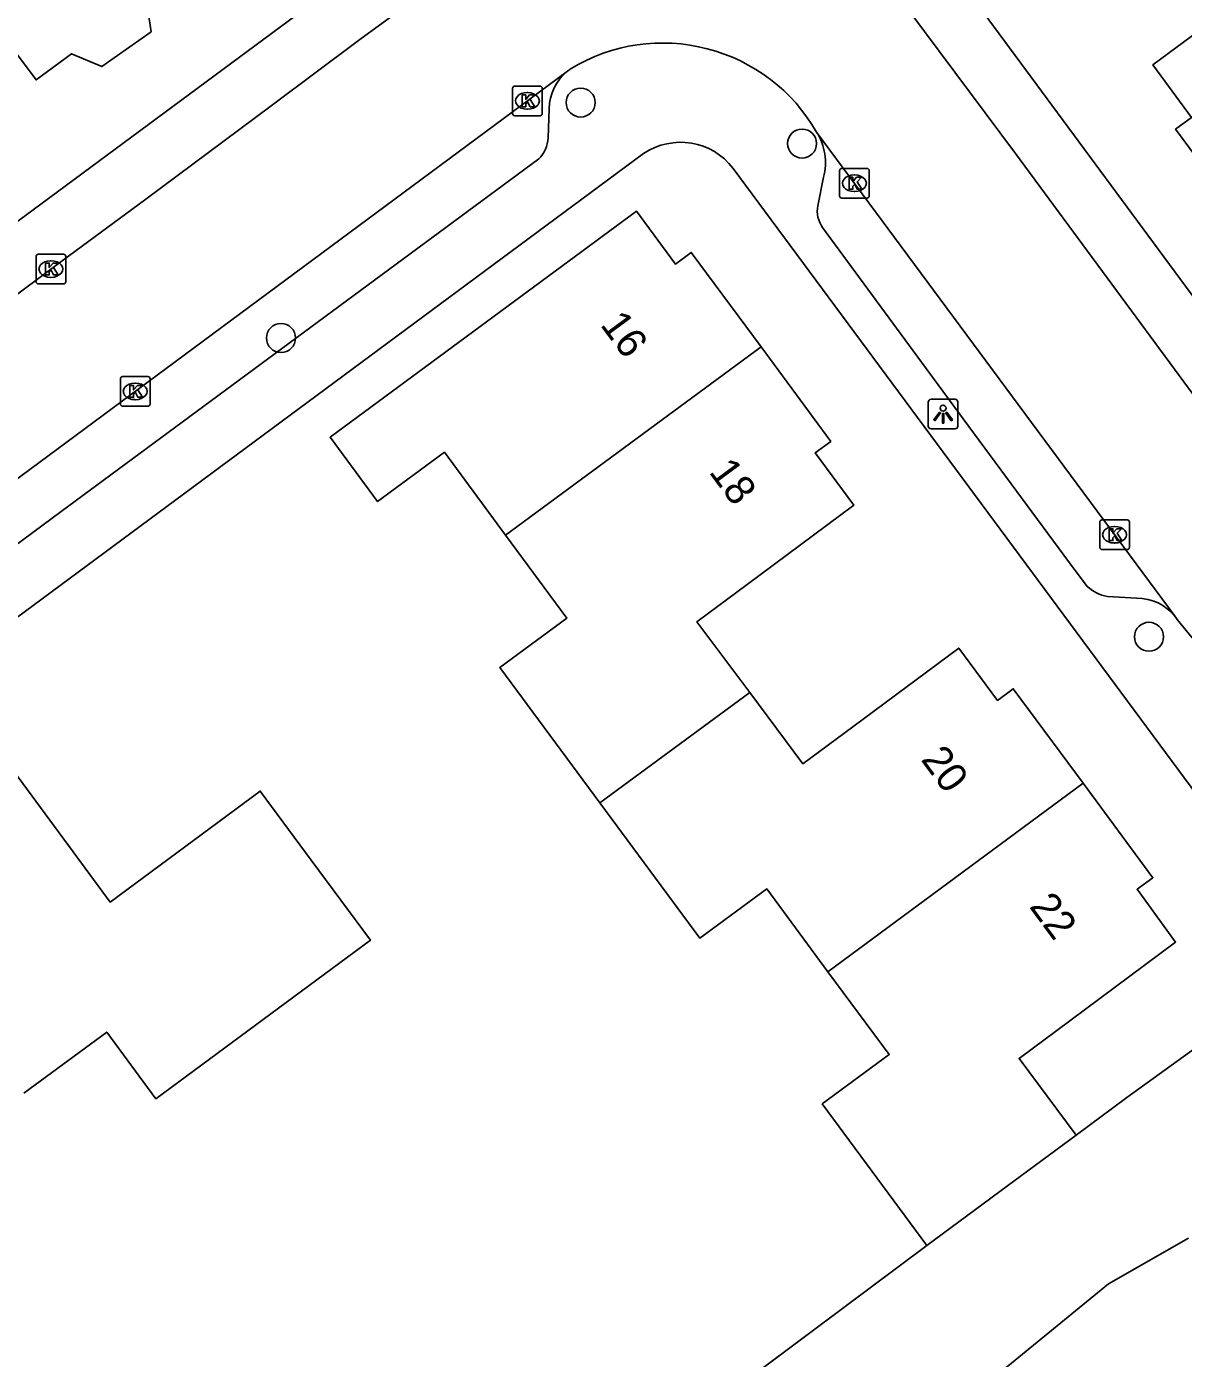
# Model space of a CAD drawing. Extents: x 163427 to 164190, y 380331 to 381641.
# Drawn here: x 163830.78 to 163869.78, y 381101.66 to 381146.57 of the extents above; entities that cross this region are included whole.
import ezdxf

# ---------------------------------------------------------------- set-up
doc = ezdxf.new("R2010")
doc.units = 0
for name, color, linetype in [('IMGEO_Boom', 7, 'Continuous'), ('IMGEO_Groenvoorziening', 7, 'Continuous'), ('IMGEO_Hek', 7, 'Continuous'), ('IMGEO_Kolk', 7, 'Continuous'), ('IMGEO_Lichtpunt', 7, 'Continuous'), ('IMGEO_Pand', 7, 'Continuous'), ('IMGEO_Pand_nummerreeks', 7, 'Continuous'), ('IMGEO_Rijbaan_lokaal_open', 7, 'Continuous'), ('IMGEO_Voetpad_open', 7, 'Continuous')]:
    doc.layers.add(name, color=color, linetype=linetype)

msp = doc.modelspace()

# ---------------------------------------------------------------- linework, layer by layer
at = {"layer": 'IMGEO_Boom'}
for centre in [(163849.458, 381144.008), (163856.924, 381142.627), (163839.353, 381136.071), (163868.624, 381125.996)]:
    msp.add_circle(centre, 0.489, dxfattribs=at)
at = {"layer": 'IMGEO_Groenvoorziening'}
for points in [[(163874.338, 381115.123), (163867.872, 381110.455), (163866.166, 381109.192)], [(163848.379, 381095.943), (163850.493, 381094.839), (163851.753, 381095.363), (163853.983, 381093.322), (163867.256, 381104.176), (163869.951, 381105.722)], [(163861.136, 381105.466), (163848.379, 381095.943)]]:
    msp.add_lwpolyline(points, dxfattribs=at)
at = {"layer": 'IMGEO_Hek'}
msp.add_lwpolyline([(163832.902, 381090.774), (163832.813, 381092.044), (163843.989, 381092.666), (163861.136, 381105.466)], dxfattribs=at)
at = {"layer": 'IMGEO_Kolk'}
for p, q in [((163847.163, 381143.641), (163847.163, 381144.493)), ((163847.238, 381144.567), (163848.09, 381144.567)), ((163847.651, 381144.347), (163847.676, 381144.347)), ((163848.164, 381144.493), (163848.164, 381143.641)), ((163847.674, 381143.787), (163847.649, 381143.787)), ((163848.09, 381143.567), (163847.238, 381143.567)), ((163858.191, 381140.863), (163858.191, 381141.715)), ((163858.266, 381141.789), (163859.118, 381141.789)), ((163858.679, 381141.569), (163858.704, 381141.569)), ((163859.192, 381141.715), (163859.192, 381140.863)), ((163858.702, 381141.009), (163858.677, 381141.009)), ((163859.118, 381140.789), (163858.266, 381140.789)), ((163831.091, 381137.97), (163831.091, 381138.822)), ((163831.166, 381138.896), (163832.018, 381138.896)), ((163832.092, 381138.822), (163832.092, 381137.97)), ((163831.579, 381138.676), (163831.604, 381138.676)), ((163832.018, 381137.896), (163831.166, 381137.896)), ((163831.602, 381138.116), (163831.577, 381138.116)), ((163834.01, 381134.771), (163834.862, 381134.771)), ((163833.935, 381133.845), (163833.935, 381134.697)), ((163834.423, 381134.551), (163834.448, 381134.551)), ((163834.936, 381134.697), (163834.936, 381133.845)), ((163834.446, 381133.991), (163834.421, 381133.991)), ((163834.862, 381133.771), (163834.01, 381133.771)), ((163866.961, 381129.012), (163866.961, 381129.864)), ((163867.036, 381129.938), (163867.888, 381129.938)), ((163867.962, 381129.864), (163867.962, 381129.012)), ((163867.449, 381129.718), (163867.474, 381129.718)), ((163867.888, 381128.938), (163867.036, 381128.938)), ((163867.472, 381129.158), (163867.447, 381129.158))]:
    msp.add_line(p, q, dxfattribs=at)
for points in [[(163847.163, 381143.641), (163847.163, 381144.493)], [(163847.238, 381144.567), (163848.09, 381144.567)], [(163847.484, 381144.267), (163847.607, 381144.267), (163847.607, 381144.116), (163847.737, 381144.267), (163847.901, 381144.267), (163847.755, 381144.116), (163847.908, 381143.867), (163847.756, 381143.867), (163847.671, 381144.031), (163847.607, 381143.964), (163847.607, 381143.867), (163847.484, 381143.867), (163847.484, 381144.267)], [(163848.164, 381144.493), (163848.164, 381143.641)], [(163848.09, 381143.567), (163847.238, 381143.567)], [(163858.191, 381140.863), (163858.191, 381141.715)], [(163858.266, 381141.789), (163859.118, 381141.789)], [(163858.512, 381141.489), (163858.635, 381141.489), (163858.635, 381141.338), (163858.765, 381141.489), (163858.929, 381141.489), (163858.783, 381141.338), (163858.936, 381141.089), (163858.784, 381141.089), (163858.699, 381141.253), (163858.635, 381141.186), (163858.635, 381141.089), (163858.512, 381141.089), (163858.512, 381141.489)], [(163859.192, 381141.715), (163859.192, 381140.863)], [(163859.118, 381140.789), (163858.266, 381140.789)], [(163831.091, 381137.97), (163831.091, 381138.822)], [(163831.166, 381138.896), (163832.018, 381138.896)], [(163832.092, 381138.822), (163832.092, 381137.97)], [(163831.412, 381138.596), (163831.535, 381138.596), (163831.535, 381138.445), (163831.665, 381138.596), (163831.829, 381138.596), (163831.683, 381138.445), (163831.836, 381138.196), (163831.684, 381138.196), (163831.599, 381138.36), (163831.535, 381138.293), (163831.535, 381138.196), (163831.412, 381138.196), (163831.412, 381138.596)], [(163832.018, 381137.896), (163831.166, 381137.896)], [(163834.01, 381134.771), (163834.862, 381134.771)], [(163833.935, 381133.845), (163833.935, 381134.697)], [(163834.256, 381134.471), (163834.379, 381134.471), (163834.379, 381134.32), (163834.509, 381134.471), (163834.673, 381134.471), (163834.527, 381134.32), (163834.68, 381134.071), (163834.528, 381134.071), (163834.443, 381134.235), (163834.379, 381134.168), (163834.379, 381134.071), (163834.256, 381134.071), (163834.256, 381134.471)], [(163834.936, 381134.697), (163834.936, 381133.845)], [(163834.862, 381133.771), (163834.01, 381133.771)], [(163866.961, 381129.012), (163866.961, 381129.864)], [(163867.036, 381129.938), (163867.888, 381129.938)], [(163867.962, 381129.864), (163867.962, 381129.012)], [(163867.282, 381129.638), (163867.405, 381129.638), (163867.405, 381129.487), (163867.535, 381129.638), (163867.699, 381129.638), (163867.553, 381129.487), (163867.706, 381129.238), (163867.554, 381129.238), (163867.469, 381129.402), (163867.405, 381129.335), (163867.405, 381129.238), (163867.282, 381129.238), (163867.282, 381129.638)], [(163867.888, 381128.938), (163867.036, 381128.938)]]:
    msp.add_lwpolyline(points, dxfattribs=at)
for centre, start, end in [((163847.24, 381144.491), 91.552, 178.448), ((163847.24, 381144.491), 91.552, 178.448), ((163848.088, 381144.491), 1.552, 88.448), ((163848.088, 381144.491), 1.552, 88.448), ((163847.24, 381143.643), 181.552, 268.448), ((163847.24, 381143.643), 181.552, 268.448), ((163848.088, 381143.643), 271.552, 358.448), ((163848.088, 381143.643), 271.552, 358.448), ((163858.268, 381141.713), 91.552, 178.448), ((163858.268, 381141.713), 91.552, 178.448), ((163859.116, 381141.713), 1.552, 88.448), ((163859.116, 381141.713), 1.552, 88.448), ((163858.268, 381140.865), 181.552, 268.448), ((163858.268, 381140.865), 181.552, 268.448), ((163859.116, 381140.865), 271.552, 358.448), ((163859.116, 381140.865), 271.552, 358.448), ((163831.168, 381138.82), 91.552, 178.448), ((163831.168, 381138.82), 91.552, 178.448), ((163832.016, 381138.82), 1.552, 88.448), ((163832.016, 381138.82), 1.552, 88.448), ((163831.168, 381137.972), 181.552, 268.448), ((163831.168, 381137.972), 181.552, 268.448), ((163832.016, 381137.972), 271.552, 358.448), ((163832.016, 381137.972), 271.552, 358.448), ((163834.012, 381134.695), 91.552, 178.448), ((163834.012, 381134.695), 91.552, 178.448), ((163834.86, 381134.695), 1.552, 88.448), ((163834.86, 381134.695), 1.552, 88.448), ((163834.012, 381133.847), 181.552, 268.448), ((163834.012, 381133.847), 181.552, 268.448), ((163834.86, 381133.847), 271.552, 358.448), ((163834.86, 381133.847), 271.552, 358.448), ((163867.038, 381129.862), 91.552, 178.448), ((163867.038, 381129.862), 91.552, 178.448), ((163867.886, 381129.862), 1.552, 88.448), ((163867.886, 381129.862), 1.552, 88.448), ((163867.038, 381129.014), 181.552, 268.448), ((163867.038, 381129.014), 181.552, 268.448), ((163867.886, 381129.014), 271.552, 358.448), ((163867.886, 381129.014), 271.552, 358.448)]:
    msp.add_arc(centre, 0.0765, start, end, dxfattribs=at)
for centre, major_axis, ratio, start_param, end_param in [((163847.65, 381144.067), (-0.387, 0.002), 0.722429, 4.712389, 7.853982), ((163847.675, 381144.067), (-0.39, 0.002), 0.717154, 1.570796, 4.712389), ((163858.678, 381141.289), (-0.387, 0.002), 0.722429, 4.712389, 7.853982), ((163858.703, 381141.289), (-0.39, 0.002), 0.717154, 1.570796, 4.712389), ((163831.578, 381138.396), (-0.387, 0.002), 0.722429, 4.712389, 7.853982), ((163831.603, 381138.396), (-0.39, 0.002), 0.717154, 1.570796, 4.712389), ((163834.422, 381134.271), (-0.387, 0.002), 0.722429, 4.712389, 7.853982), ((163834.447, 381134.271), (-0.39, 0.002), 0.717154, 1.570796, 4.712389), ((163867.448, 381129.438), (-0.387, 0.002), 0.722429, 4.712389, 7.853982), ((163867.473, 381129.438), (-0.39, 0.002), 0.717154, 1.570796, 4.712389)]:
    msp.add_ellipse(centre, major_axis=major_axis, ratio=ratio, start_param=start_param, end_param=end_param, dxfattribs=at)
at = {"layer": 'IMGEO_Lichtpunt'}
for p, q in [((163861.181, 381133.909), (163861.181, 381133.102)), ((163861.181, 381133.909), (163861.181, 381133.102)), ((163862.083, 381134.004), (163861.275, 381134.004)), ((163862.083, 381134.004), (163861.275, 381134.004)), ((163862.177, 381133.102), (163862.177, 381133.909)), ((163862.177, 381133.102), (163862.177, 381133.909)), ((163861.275, 381133.008), (163862.083, 381133.008)), ((163861.275, 381133.008), (163862.083, 381133.008))]:
    msp.add_line(p, q, dxfattribs=at)
for points in [[(163861.555, 381133.573), (163861.594, 381133.545), (163861.406, 381133.283), (163861.368, 381133.31), (163861.555, 381133.573)], [(163861.657, 381133.525), (163861.704, 381133.525), (163861.704, 381133.203), (163861.657, 381133.203), (163861.657, 381133.525)], [(163861.767, 381133.545), (163861.805, 381133.572), (163861.992, 381133.31), (163861.953, 381133.282), (163861.767, 381133.545)]]:
    msp.add_lwpolyline(points, dxfattribs=at)
msp.add_circle((163861.68, 381133.707), 0.0994, dxfattribs=at)
for centre, start, end in [((163861.275, 381133.909), 90, 180), ((163861.275, 381133.909), 90, 180), ((163862.083, 381133.909), 0, 90), ((163862.083, 381133.909), 0, 90), ((163861.275, 381133.102), 180, 270), ((163861.275, 381133.102), 180, 270), ((163862.083, 381133.102), 270, 0), ((163862.083, 381133.102), 270, 360)]:
    msp.add_arc(centre, 0.0946, start, end, dxfattribs=at)
at = {"layer": 'IMGEO_Pand'}
for points in [[(163834.32, 381155.544), (163831.966, 381153.781), (163833.267, 381152.044), (163835.998, 381148.397), (163834.805, 381147.516), (163834.971, 381146.4), (163833.31, 381145.223), (163832.291, 381145.658), (163831.091, 381144.772), (163828.366, 381148.43), (163827.112, 381150.199)], [(163872.408, 381140.322), (163871.754, 381141.206), (163871.224, 381140.814), (163869.523, 381143.111), (163870.056, 381143.503), (163868.749, 381145.28), (163872.325, 381147.94), (163874.035, 381149.212), (163872.254, 381151.606)], [(163846.927, 381129.419), (163844.865, 381132.216), (163842.611, 381130.555), (163841.008, 381132.722), (163851.339, 381140.353), (163852.654, 381138.565), (163853.19, 381138.959), (163855.542, 381135.772)], [(163855.542, 381135.772), (163846.927, 381129.419)], [(163855.163, 381124.114), (163853.379, 381126.5), (163855.074, 381127.76), (163858.667, 381130.43), (163857.365, 381132.194), (163857.894, 381132.585), (163855.542, 381135.772)], [(163846.927, 381129.419), (163848.989, 381126.622), (163846.735, 381124.961), (163850.107, 381120.395)], [(163866.401, 381121.058), (163864.047, 381124.244), (163863.518, 381123.851), (163862.209, 381125.614), (163858.641, 381122.962), (163856.952, 381121.707), (163855.163, 381124.114)], [(163850.107, 381120.395), (163855.163, 381124.114)], [(163830.686, 381110.606), (163833.474, 381112.667), (163835.137, 381110.417), (163842.369, 381115.763), (163840.369, 381118.468), (163838.652, 381120.79), (163833.595, 381117.047), (163832.339, 381118.744), (163829.688, 381122.325), (163827.911, 381121.018), (163827.519, 381121.551), (163824.334, 381119.194)], [(163866.401, 381121.058), (163857.795, 381114.702)], [(163866.166, 381109.192), (163864.245, 381111.777), (163865.949, 381113.043), (163869.523, 381115.699), (163868.22, 381117.481), (163868.755, 381117.872), (163866.401, 381121.058)], [(163850.107, 381120.395), (163853.479, 381115.829), (163855.732, 381117.494), (163857.795, 381114.702)], [(163857.795, 381114.702), (163859.858, 381111.91), (163857.605, 381110.245), (163861.136, 381105.466)], [(163861.136, 381105.466), (163863.855, 381107.48), (163866.166, 381109.192)]]:
    msp.add_lwpolyline(points, dxfattribs=at)
at = {"layer": 'IMGEO_Rijbaan_lokaal_open'}
for points in [[(163817.273, 381127.884), (163817.542, 381128.064), (163820.353, 381130.058), (163824.765, 381133.325), (163827.782, 381135.558), (163831.765, 381138.517), (163834.798, 381140.754), (163839.016, 381143.895), (163842.011, 381146.132), (163844.038, 381147.622), (163846.202, 381149.193), (163847.997, 381150.571), (163848.636, 381150.995), (163849.266, 381151.389)], [(163859.374, 381148.746), (163860.525, 381147.119), (163864.123, 381142.29), (163871.759, 381131.945), (163873.116, 381130.132)], [(163821.372, 381124.599), (163849.013, 381145.068)], [(163849.139, 381145.161), (163849.013, 381145.068)], [(163857.416, 381143.015), (163869.504, 381126.682)], [(163870.604, 381125.37), (163870.078, 381125.96), (163869.579, 381126.581), (163869.504, 381126.682)]]:
    msp.add_lwpolyline(points, dxfattribs=at)
msp.add_arc((163852.225, 381140.03), 5.988, 29.9047, 121.025, dxfattribs=at)
at = {"layer": 'IMGEO_Voetpad_open'}
for points in [[(163875.058, 381130.776), (163855.129, 381157.768), (163853.96, 381156.776), (163839.528, 381176.358)], [(163847.678, 381152.747), (163817.071, 381130.093)], [(163848.392, 381143.801), (163848.359, 381142.815)], [(163848.046, 381142.11), (163831.943, 381130.215), (163826.494, 381126.195), (163822.465, 381123.214)], [(163823.576, 381121.569), (163851.582, 381142.287)], [(163854.6, 381141.786), (163874.338, 381115.123)], [(163857.457, 381140.529), (163857.65, 381141.49)], [(163866.54, 381127.696), (163865.94, 381128.489), (163862.36, 381133.348), (163857.619, 381139.796)], [(163868.211, 381127.293), (163867.223, 381127.359)]]:
    msp.add_lwpolyline(points, dxfattribs=at)
for centre, radius, start, end in [((163850.084, 381143.758), 1.692, 129.2504, 178.5275), ((163847.271, 381142.876), 1.09, 315.3376, 356.7827), ((163855.784, 381141.984), 1.93, 345.1638, 32.2834), ((163852.829, 381140.459), 2.213, 36.8424, 124.3069), ((163858.371, 381140.346), 0.932, 168.7021, 216.2231), ((163867.427, 381128.633), 1.29, 226.5743, 260.9011), ((163868.232, 381125.664), 1.629, 38.6756, 90.7387)]:
    msp.add_arc(centre, radius, start, end, dxfattribs=at)

# ---------------------------------------------------------------- texts
at = {"layer": 'IMGEO_Pand_nummerreeks'}
for s, rotation, p in [('16', 306.4454, (163850.096, 381136.515)), ('18', 306.4456, (163853.761, 381131.551)), ('20', 306.417, (163860.909, 381121.851)), ('22', 306.417, (163864.563, 381116.898))]:
    msp.add_text(s, height=1, rotation=rotation, dxfattribs=at).set_placement(p)

doc.saveas('drawing.dxf')
